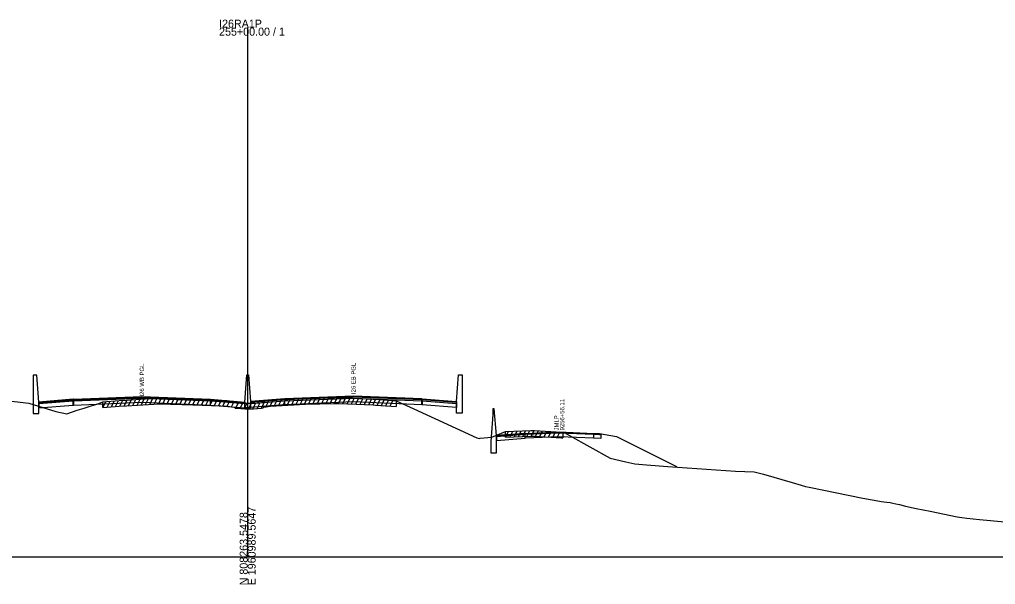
# Model space of a CAD drawing. Extents: x 1017 to 19997, y -1947 to 50737.
# Drawn here: x 10520.2 to 10861.5, y 4990.3 to 5187.8 of the extents above; entities that cross this region are included whole.
import ezdxf

# ---------------------------------------------------------------- set-up
doc = ezdxf.new("R2010")
doc.units = 0
for name, color, linetype in [('RD_GPK_XS_Cell', 7, 'Continuous'), ('RD_XS_Base', 7, 'Continuous'), ('RD_XS_ExGround', 7, 'Continuous'), ('RD_XS_ExPaveRet', 7, 'Continuous'), ('RD_XS_Greenside', 7, 'Continuous'), ('RD_XS_MedBWall', 7, 'Continuous'), ('RD_XS_Pave', 7, 'Continuous'), ('RD_XS_PaveOvlay', 7, 'Continuous'), ('RD_XS_TX_Notes', 7, 'Continuous')]:
    doc.layers.add(name, color=color, linetype=linetype)

msp = doc.modelspace()

# ---------------------------------------------------------------- linework, layer by layer
at = {"layer": 'RD_GPK_XS_Cell'}
for p, q in [((10600, 5000), (10600, 5184.98)), ((10000, 5000), (10600, 5000)), ((10600, 5000), (11200, 5000))]:
    msp.add_line(p, q, dxfattribs=at)
at = {"layer": 'RD_XS_Base'}
for points in [[(10539, 5054.37), (10527, 5053.41)], [(10527, 5053.41), (10527, 5052.07)], [(10527, 5052.07), (10539, 5053.03)], [(10539, 5053.03), (10539, 5054.37)], [(10539.05, 5053.04), (10539, 5053.03)], [(10539.05, 5054.38), (10539.05, 5053.04)], [(10539.05, 5053.04), (10563, 5054.01), (10587, 5053.04)], [(10587, 5053.04), (10587, 5054.38)], [(10599, 5053.44), (10587, 5054.38)], [(10587, 5053.04), (10599, 5052.1)], [(10599, 5052.1), (10599, 5053.44)], [(10601, 5052.23), (10601, 5053.57)], [(10613, 5053.17), (10601, 5052.23)], [(10613, 5053.17), (10613, 5054.51)], [(10660.95, 5053.17), (10637, 5054.14), (10613, 5053.17)], [(10660.95, 5053.17), (10660.95, 5054.51)], [(10661, 5053.17), (10660.95, 5053.17)], [(10661, 5054.51), (10661, 5053.17)], [(10661, 5054.51), (10673, 5053.55)], [(10661, 5053.17), (10661, 5054.51)], [(10673, 5052.21), (10661, 5053.17)], [(10673, 5053.55), (10673, 5052.21)], [(10697, 5042.82), (10687, 5042.02)], [(10687, 5042.02), (10687, 5040.69)], [(10687, 5040.69), (10697, 5041.49)], [(10697, 5042.82), (10709, 5043.3), (10721, 5042.82)], [(10697, 5041.49), (10697, 5042.82)], [(10721, 5041.51), (10709, 5041.97), (10697, 5041.49)], [(10721, 5042.82), (10721, 5041.51)], [(10721, 5042.82), (10723, 5042.74), (10723.5, 5042.72)], [(10723.5, 5041.39), (10721, 5041.51)], [(10723.5, 5042.72), (10723.5, 5041.39)]]:
    msp.add_lwpolyline(points, dxfattribs=at)
at = {"layer": 'RD_XS_ExGround'}
msp.add_lwpolyline([(10516.46, 5054.46), (10523.46, 5053.7), (10532.86, 5050.79), (10536.79, 5049.92), (10540.36, 5051.29), (10542.84, 5051.93), (10545.22, 5052.72), (10547.24, 5053.38), (10548.49, 5053.84), (10549.32, 5054.14), (10555.08, 5054.59), (10557.6, 5054.78), (10569.14, 5055.52), (10580.78, 5055.17), (10590.56, 5054.71), (10592.84, 5054.6), (10595.21, 5054.28), (10595.55, 5054.24), (10595.68, 5053.97), (10596.08, 5053.95), (10598.97, 5053.72), (10600, 5053.71), (10601.41, 5053.7), (10601.72, 5053.71), (10602.08, 5053.73), (10604.78, 5053.94), (10605.44, 5054.08), (10605.61, 5054.35), (10607.93, 5054.6), (10610, 5054.73), (10620.18, 5055.35), (10630.4, 5055.59), (10631.91, 5055.63), (10643.94, 5055.08), (10644.71, 5055.05), (10651.91, 5054.5), (10658.12, 5051.68), (10680.09, 5041.52), (10680.99, 5041.33), (10681.31, 5041.42), (10685.33, 5041.78), (10690.18, 5043.77), (10699.03, 5044.13), (10700.27, 5044.14), (10709.8, 5043.57), (10710.25, 5043.53), (10710.67, 5043.39), (10712.51, 5042.41), (10726.73, 5034.49), (10732.22, 5033.17), (10735.41, 5032.46), (10739.45, 5032.12), (10746.96, 5031.57), (10770.58, 5029.88), (10777.14, 5029.73), (10780.36, 5028.85), (10790.37, 5025.91), (10793.55, 5024.99), (10795.04, 5024.55), (10796.33, 5024.28), (10815.16, 5020.53), (10821.72, 5019.36), (10822.46, 5019.25), (10823.51, 5019.11), (10824.65, 5018.94), (10825.66, 5018.75), (10826.68, 5018.54), (10827.95, 5018.22), (10830.02, 5017.67), (10833.83, 5016.82), (10838.66, 5015.88), (10848.16, 5013.97), (10849.72, 5013.68), (10851.5, 5013.53), (10855.99, 5013.03), (10873.61, 5011.34)], dxfattribs=at)
at = {"layer": 'RD_XS_ExPaveRet'}
for p, q in [((10558.32, 5052.83), (10559.35, 5054.89)), ((10559.82, 5052.92), (10560.85, 5054.99)), ((10561.32, 5053.02), (10562.35, 5055.09)), ((10562.82, 5053.12), (10563.85, 5055.18)), ((10564.32, 5053.21), (10565.35, 5055.28)), ((10565.82, 5053.31), (10566.85, 5055.37)), ((10567.32, 5053.4), (10568.35, 5055.47)), ((10568.82, 5053.5), (10569.82, 5055.5)), ((10570.32, 5053.48), (10571.3, 5055.45)), ((10571.82, 5053.44), (10572.8, 5055.41)), ((10573.32, 5053.39), (10574.3, 5055.36)), ((10574.82, 5053.35), (10575.8, 5055.32)), ((10576.32, 5053.3), (10577.3, 5055.27)), ((10577.82, 5053.26), (10578.8, 5055.23)), ((10579.32, 5053.21), (10580.3, 5055.18)), ((10580.82, 5053.17), (10581.79, 5055.12)), ((10582.32, 5053.1), (10583.29, 5055.05)), ((10583.82, 5053.03), (10584.79, 5054.98)), ((10585.32, 5052.96), (10586.29, 5054.91)), ((10612.32, 5052.87), (10613.35, 5054.93)), ((10613.82, 5052.96), (10614.85, 5055.02)), ((10615.32, 5053.05), (10616.35, 5055.11)), ((10616.82, 5053.14), (10617.85, 5055.2)), ((10618.32, 5053.23), (10619.35, 5055.29)), ((10619.82, 5053.32), (10620.84, 5055.36)), ((10621.32, 5053.37), (10622.33, 5055.4)), ((10622.82, 5053.41), (10623.83, 5055.43)), ((10624.32, 5053.45), (10625.33, 5055.47)), ((10625.82, 5053.48), (10626.83, 5055.51)), ((10627.32, 5053.52), (10628.33, 5055.54)), ((10628.82, 5053.55), (10629.83, 5055.58)), ((10630.32, 5053.59), (10631.33, 5055.61)), ((10631.82, 5053.62), (10632.8, 5055.59)), ((10633.32, 5053.56), (10634.29, 5055.52)), ((10634.82, 5053.5), (10635.79, 5055.45)), ((10636.32, 5053.43), (10637.29, 5055.38)), ((10637.82, 5053.36), (10638.79, 5055.31)), ((10639.32, 5053.29), (10640.29, 5055.25)), ((10640.82, 5053.22), (10641.79, 5055.18)), ((10642.32, 5053.15), (10643.29, 5055.11)), ((10643.82, 5053.09), (10644.79, 5055.04)), ((10645.32, 5053), (10646.28, 5054.93)), ((10549.32, 5052.14), (10550.36, 5054.22)), ((10549.32, 5052.14), (10549.32, 5054.14)), ((10549.32, 5052.14), (10555.08, 5052.59)), ((10550.82, 5052.25), (10551.86, 5054.34)), ((10552.32, 5052.37), (10553.36, 5054.45)), ((10553.82, 5052.49), (10554.86, 5054.57)), ((10555.08, 5052.59), (10557.6, 5052.78)), ((10555.32, 5052.61), (10556.36, 5054.69)), ((10556.82, 5052.72), (10557.85, 5054.8)), ((10557.6, 5052.78), (10569.14, 5053.52)), ((10569.14, 5053.52), (10580.78, 5053.17)), ((10580.78, 5053.17), (10590.56, 5052.71)), ((10586.82, 5052.89), (10587.79, 5054.84)), ((10588.32, 5052.82), (10589.29, 5054.77)), ((10589.82, 5052.75), (10590.79, 5054.7)), ((10590.56, 5052.71), (10592.84, 5052.6)), ((10591.32, 5052.68), (10592.29, 5054.63)), ((10592.82, 5052.6), (10593.75, 5054.48)), ((10592.84, 5052.6), (10595.21, 5052.28)), ((10594.32, 5052.4), (10595.25, 5054.28)), ((10595.21, 5052.28), (10595.55, 5052.24)), ((10595.55, 5052.24), (10595.68, 5051.97)), ((10595.68, 5051.97), (10596.08, 5051.95)), ((10595.82, 5051.96), (10596.78, 5053.89)), ((10596.08, 5051.95), (10598.97, 5051.72)), ((10597.32, 5051.85), (10598.28, 5053.77)), ((10598.82, 5051.73), (10599.81, 5053.71)), ((10598.97, 5051.72), (10600, 5051.71)), ((10600, 5051.71), (10601.41, 5051.7)), ((10600.32, 5051.71), (10601.31, 5053.7)), ((10601.41, 5051.7), (10601.72, 5051.71)), ((10601.72, 5051.71), (10602.08, 5051.73)), ((10601.82, 5051.71), (10602.85, 5053.79)), ((10602.08, 5051.73), (10604.78, 5051.94)), ((10603.32, 5051.82), (10604.36, 5053.91)), ((10604.78, 5051.94), (10605.44, 5052.08)), ((10604.82, 5051.95), (10606.04, 5054.4)), ((10605.44, 5052.08), (10605.61, 5052.35)), ((10605.61, 5052.35), (10607.93, 5052.6)), ((10606.32, 5052.43), (10607.37, 5054.54)), ((10607.82, 5052.59), (10608.85, 5054.66)), ((10607.93, 5052.6), (10610, 5052.73)), ((10609.32, 5052.68), (10610.35, 5054.75)), ((10610, 5052.73), (10620.18, 5053.35)), ((10610.82, 5052.78), (10611.85, 5054.84)), ((10620.18, 5053.35), (10630.4, 5053.59)), ((10630.4, 5053.59), (10631.91, 5053.63)), ((10631.91, 5053.63), (10643.94, 5053.08)), ((10643.94, 5053.08), (10644.71, 5053.05)), ((10644.71, 5053.05), (10651.91, 5052.5)), ((10646.82, 5052.89), (10647.78, 5054.81)), ((10648.32, 5052.77), (10649.28, 5054.7)), ((10649.82, 5052.66), (10650.78, 5054.58)), ((10651.91, 5054.5), (10651.91, 5052.5)), ((10690.18, 5041.77), (10691.2, 5043.82)), ((10690.18, 5041.77), (10690.18, 5043.77)), ((10690.18, 5041.77), (10699.03, 5042.13)), ((10691.68, 5041.83), (10692.7, 5043.88)), ((10693.18, 5041.9), (10694.2, 5043.94)), ((10694.68, 5041.96), (10695.7, 5044)), ((10696.18, 5042.02), (10697.2, 5044.06)), ((10697.68, 5042.08), (10698.7, 5044.12)), ((10699.03, 5042.13), (10700.27, 5042.14)), ((10699.18, 5042.13), (10700.19, 5044.14)), ((10700.27, 5042.14), (10709.8, 5041.57)), ((10700.68, 5042.12), (10701.65, 5044.06)), ((10702.18, 5042.03), (10703.15, 5043.97)), ((10703.68, 5041.94), (10704.65, 5043.88)), ((10705.18, 5041.85), (10706.15, 5043.79)), ((10706.68, 5041.75), (10707.65, 5043.7)), ((10708.18, 5041.66), (10709.15, 5043.6)), ((10709.8, 5041.57), (10710.25, 5041.53)), ((10710.25, 5043.53), (10710.25, 5041.53))]:
    msp.add_line(p, q, dxfattribs=at)
at = {"layer": 'RD_XS_Greenside'}
for points in [[(10723, 5043.06), (10729, 5042.1)], [(10729, 5042.1), (10750.02, 5031.58)]]:
    msp.add_lwpolyline(points, dxfattribs=at)
at = {"layer": 'RD_XS_MedBWall'}
for points in [[(10527, 5054.09), (10526.25, 5063.43), (10525, 5063.43)], [(10525, 5063.43), (10525, 5050.09)], [(10599, 5054.09), (10599.75, 5063.57), (10600.25, 5063.57), (10601, 5054.23)], [(10673, 5054.23), (10673.75, 5063.57), (10675, 5063.57)], [(10675, 5063.57), (10675, 5050.23)], [(10527, 5050.09), (10527, 5054.09)], [(10599, 5052.09), (10599, 5054.09)], [(10601, 5052.09), (10599, 5052.09)], [(10601, 5054.23), (10601, 5052.09)], [(10673, 5050.23), (10673, 5054.23)], [(10687, 5042.34), (10686.25, 5051.68), (10685.75, 5051.68)], [(10685.75, 5051.68), (10685.75, 5049.68)], [(10525, 5050.09), (10527, 5050.09)], [(10675, 5050.23), (10673, 5050.23)], [(10685.75, 5049.68), (10685, 5040.34)], [(10687, 5036.34), (10687, 5042.34)], [(10685, 5040.34), (10685, 5036.34)], [(10685, 5036.34), (10687, 5036.34)]]:
    msp.add_lwpolyline(points, dxfattribs=at)
at = {"layer": 'RD_XS_Pave'}
for points in [[(10539.05, 5054.72), (10563, 5055.68), (10587, 5054.72)], [(10587, 5054.38), (10563, 5055.35), (10539.05, 5054.38)], [(10660.95, 5054.85), (10637, 5055.81), (10613, 5054.85)], [(10613, 5054.51), (10637, 5055.48), (10660.95, 5054.51)], [(10539, 5054.71), (10527, 5053.75)], [(10527, 5053.75), (10527, 5053.41)], [(10539, 5054.37), (10539, 5054.71)], [(10539.05, 5054.38), (10539, 5054.37)], [(10539.05, 5054.38), (10539.05, 5054.72)], [(10587, 5054.72), (10587, 5054.38)], [(10587, 5054.72), (10599, 5053.78)], [(10599, 5053.78), (10599, 5053.44)], [(10613, 5054.85), (10601, 5053.91)], [(10601, 5053.57), (10613, 5054.51)], [(10601, 5053.91), (10601, 5053.57)], [(10613, 5054.85), (10613, 5054.51)], [(10660.95, 5054.51), (10660.95, 5054.85)], [(10660.95, 5054.85), (10661, 5054.85)], [(10661, 5054.51), (10660.95, 5054.51)], [(10661, 5054.85), (10661, 5054.51)], [(10661, 5054.51), (10661, 5054.85)], [(10673, 5053.89), (10673, 5053.55)]]:
    msp.add_lwpolyline(points, dxfattribs=at)
at = {"layer": 'RD_XS_PaveOvlay'}
for points in [[(10539, 5055.05), (10527, 5054.09)], [(10539.05, 5055.06), (10539, 5055.05)], [(10539, 5055.05), (10539, 5054.71)], [(10539.05, 5055.06), (10563, 5056.01), (10587, 5055.05)], [(10539.05, 5054.72), (10539.05, 5055.06)], [(10587, 5055.05), (10587, 5054.72)], [(10587, 5055.05), (10599, 5054.09)], [(10613, 5055.19), (10601, 5054.23)], [(10660.95, 5055.19), (10637, 5056.15), (10613, 5055.19)], [(10613, 5055.19), (10613, 5054.85)], [(10660.95, 5054.85), (10660.95, 5055.19)], [(10660.95, 5055.19), (10661, 5055.19)], [(10661, 5055.19), (10661, 5054.85)], [(10661, 5055.19), (10673, 5054.23)], [(10661, 5054.85), (10661, 5055.19)], [(10527, 5054.09), (10527, 5053.75)], [(10539, 5054.71), (10539.05, 5054.72)], [(10599, 5054.09), (10599, 5053.78)], [(10601, 5054.23), (10601, 5053.91)], [(10673, 5053.89), (10661, 5054.85)], [(10673, 5054.23), (10673, 5053.89)], [(10697, 5043.14), (10687, 5042.34)], [(10687, 5042.02), (10697, 5042.82)], [(10687, 5042.34), (10687, 5042.02)], [(10697, 5043.14), (10709, 5043.62), (10721, 5043.14)], [(10721, 5042.82), (10709, 5043.3), (10697, 5042.82)], [(10697, 5042.82), (10697, 5043.14)], [(10721, 5043.14), (10721, 5042.82)], [(10721, 5043.14), (10723, 5043.06)], [(10723, 5042.74), (10721, 5042.82)], [(10723, 5043.06), (10723, 5042.74)]]:
    msp.add_lwpolyline(points, dxfattribs=at)

# ---------------------------------------------------------------- texts
at = {"layer": 'RD_GPK_XS_Cell'}
for s, p in [('255+00.00 / 1', (10590, 5182.18)), ('I26RA1P', (10590, 5184.98))]:
    msp.add_text(s, height=2.8, dxfattribs=at).set_placement(p)
for s, p in [('N 808263.5478', (10600, 4990)), ('E 1960989.5647', (10602.8, 4990))]:
    msp.add_text(s, height=2.8, rotation=90, dxfattribs=at).set_placement(p)
at = {"layer": 'RD_XS_TX_Notes'}
for s, p in [('I26 WB PGL', (10563.75, 5056.01)), ('I26 EB PGL', (10637.75, 5056.88)), (' 9256+56.11', (10710.73, 5043.59)), (' JMLP', (10708.77, 5043.59))]:
    msp.add_text(s, height=1.5, rotation=90, dxfattribs=at).set_placement(p)

doc.saveas('drawing.dxf')
